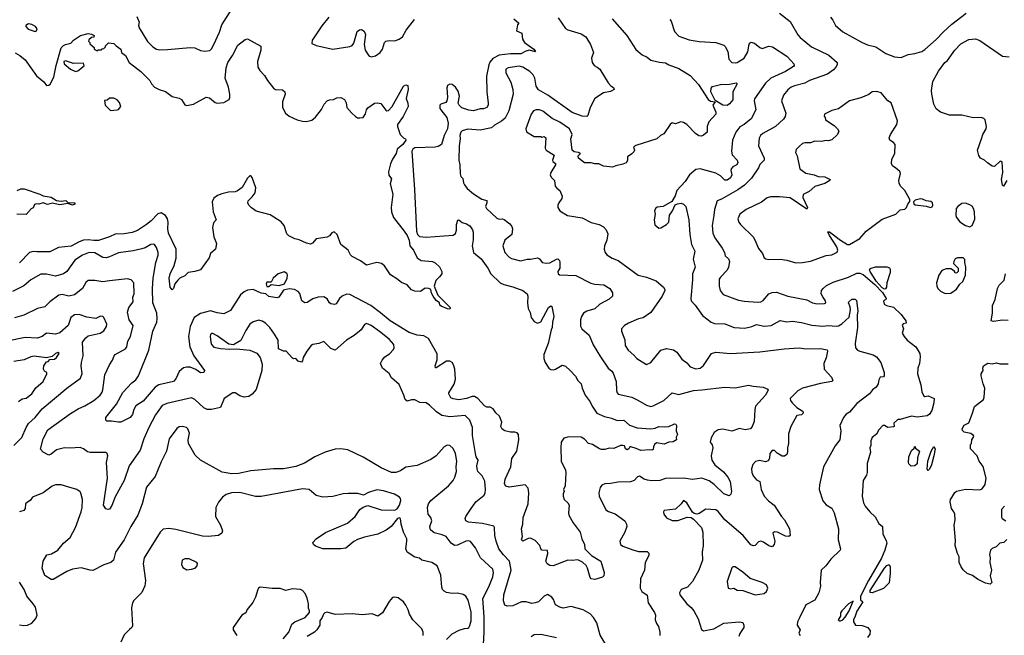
# Model space of a CAD drawing. Extents: x 1678431 to 1860718, y 384618 to 522882.
# Tile 391 of 473: x 1809006 to 1817772, y 437186 to 442667. Entities that reach past the tile are written whole.
import ezdxf

# ---------------------------------------------------------------- set-up
doc = ezdxf.new("R2010")
doc.units = 0

msp = doc.modelspace()

# ---------------------------------------------------------------- linework, layer by layer
at = {"layer": '0CON10XD'}
for points in [[(1810048.6, 442695), (1810071.1, 442645), (1810064.4, 442615), (1810069.4, 442595), (1810145, 442474.2), (1810190.8, 442425), (1810225, 442405.7), (1810255, 442400), (1810320.9, 442400.9), (1810525, 442420.8), (1810565.6, 442415.6), (1810615, 442394), (1810655, 442386), (1810698.3, 442391.7), (1810715, 442408.8), (1810735, 442446.2), (1810785, 442556), (1810805, 442622), (1810895, 442761.2)], [(1811759.1, 442690.9), (1811696.4, 442613.6), (1811630, 442515), (1811611.2, 442485), (1811607.5, 442455), (1811645, 442436), (1811795, 442404.5), (1811945, 442427.5), (1811965, 442438), (1811981.7, 442458.3), (1812009.5, 442560.5), (1812032, 442578), (1812048.3, 442578.3), (1812072.5, 442565), (1812086.1, 442536.1), (1812074.4, 442445), (1812082.2, 442395), (1812115, 442346.2), (1812135, 442336.2), (1812175, 442345.8), (1812215, 442374.2), (1812235.5, 442405), (1812254.3, 442465), (1812264.5, 442475.5), (1812295, 442483.1), (1812345, 442479.4), (1812383.8, 442493.8), (1812415.7, 442515), (1812445.6, 442575), (1812520.7, 442669.3)], [(1813405, 442673.3), (1813450, 442635), (1813438.3, 442621.7), (1813428.3, 442568.3), (1813476.1, 442546.1), (1813483.3, 442495), (1813500, 442465), (1813582.5, 442405), (1813597.5, 442385), (1813595, 442380), (1813545, 442396.7), (1813513, 442387), (1813468.3, 442361.7), (1813375, 442363.8), (1813275, 442352.1), (1813217.7, 442322.3), (1813191.9, 442288.1), (1813182.1, 442265), (1813161.8, 442165), (1813165.7, 442025), (1813176.7, 441925), (1813175.5, 441904.5), (1813163.7, 441886.3), (1813135, 441873.5), (1813105, 441872.5), (1813045, 441855.4), (1813005, 441860), (1812943, 441883), (1812919.2, 441905), (1812910, 441925), (1812922.2, 441985), (1812910.2, 442030.2), (1812885, 442066.7), (1812855, 442088.9), (1812835, 442094.3), (1812815, 442081.2), (1812808.7, 442061.3), (1812814, 441975), (1812810, 441945), (1812799.4, 441930.6), (1812755.8, 441914.2), (1812746.2, 441905), (1812748, 441875), (1812755, 441863.3), (1812810, 441795), (1812819.4, 441745), (1812814.4, 441695), (1812784, 441636), (1812762.9, 441555), (1812732.9, 441537.1), (1812705, 441531), (1812525, 441525.5), (1812505.9, 441515), (1812496.7, 441495), (1812521.6, 441155), (1812538.3, 440785), (1812547, 440755), (1812565, 440737.5), (1812625, 440729.3), (1812865, 440747.6), (1812887.1, 440762.9), (1812894, 440794), (1812895.2, 440844.8), (1812906.8, 440883.2), (1812915, 440885.6), (1812945, 440860), (1812985, 440850), (1813015, 440832), (1813038.1, 440795), (1813043.1, 440775), (1813042.7, 440707.3), (1813034.4, 440655), (1813047.5, 440595), (1813115, 440538.8), (1813174.3, 440455), (1813200.6, 440405), (1813282.5, 440325), (1813315, 440308.6), (1813395, 440288.6), (1813485, 440256.9), (1813525.5, 440225.5), (1813531.4, 440205), (1813526.7, 440145), (1813532.2, 440095), (1813549.3, 440059.3), (1813560.6, 440015), (1813585, 439979.2), (1813615, 439964.4), (1813645, 439976), (1813714.5, 440105.5), (1813735, 440120), (1813743.9, 440113.9), (1813761.8, 440025), (1813748.6, 439975), (1813747.7, 439927.7), (1813736.9, 439905), (1813711.9, 439785), (1813673.6, 439685), (1813671.4, 439651.4), (1813685, 439613.8), (1813718, 439565), (1813735, 439552.9), (1813755, 439550), (1813775, 439555.6), (1813835, 439590), (1813865, 439581.9), (1813908, 439545), (1813953, 439493), (1813975.5, 439455.5), (1814006.2, 439426.2), (1814014.4, 439385), (1814040.9, 439325), (1814084.6, 439265), (1814101.5, 439225), (1814144.1, 439164.1), (1814213.6, 439133.6), (1814275, 439118.8), (1814325, 439099.2), (1814385, 439102.2), (1814435, 439055.6), (1814503.7, 439033.7), (1814623.7, 439023.7), (1814665, 439030), (1814695.5, 439044.5), (1814745, 439040.8), (1814785, 439045.8), (1814835, 439067.5), (1814846.7, 439065), (1814853.8, 439055), (1814852, 439005), (1814863.3, 438975), (1814850.8, 438949.2), (1814853.3, 438925), (1814825, 438908), (1814785, 438904.4), (1814745, 438886.5), (1814675, 438899.2), (1814656.7, 438883.3), (1814647.5, 438865), (1814645, 438840), (1814635, 438833.3), (1814615, 438836.7), (1814535, 438830), (1814495, 438850), (1814446.7, 438863.3), (1814437.5, 438862.5), (1814428.8, 438845), (1814415, 438838.6), (1814400.8, 438845), (1814391.7, 438871.7), (1814375, 438877.1), (1814354.5, 438875.5), (1814295, 438848.9), (1814255, 438851.4), (1814215, 438839.4), (1814185, 438839.2), (1814166.7, 438845), (1814106.2, 438885), (1814071.2, 438895), (1814033.1, 438933.1), (1814005, 438950), (1813895, 438952.7), (1813850.4, 438939.6), (1813827.5, 438905), (1813823.1, 438856.9), (1813827.8, 438735), (1813864.2, 438655), (1813867.5, 438635), (1813863.6, 438516.4)], [(1813801.2, 442685), (1813865, 442590), (1813885, 442577.1), (1814005, 442541.1), (1814047.5, 442515), (1814086.7, 442445), (1814114.4, 442375), (1814098.1, 442325), (1814101.9, 442285), (1814120.6, 442260.6), (1814146, 442245), (1814172, 442225), (1814244.2, 442105), (1814268, 442078), (1814292, 442062), (1814297.5, 442045), (1814265, 442029.1), (1814205, 442016.9), (1814125, 441965.7), (1814084.4, 441885), (1814064, 441815), (1814054.3, 441805.7), (1814015, 441808.8), (1813925, 441840.9), (1813708.5, 441995), (1813623.5, 442043.5), (1813604, 442075), (1813591.6, 442145), (1813578.6, 442175), (1813549.2, 442205), (1813484.2, 442245), (1813452, 442252), (1813355, 442239.1), (1813333.6, 442226.4), (1813333.6, 442195), (1813379.6, 442109.6), (1813397.5, 442045), (1813398.8, 442005), (1813361.5, 441855), (1813329.4, 441790.6), (1813296.1, 441763.9), (1813232, 441728), (1813207.2, 441702.8), (1813105, 441683.6), (1812995, 441692.5), (1812945, 441678), (1812933.1, 441665), (1812926, 441635), (1812928, 441605), (1812918.9, 441545), (1812915.6, 441415), (1812926, 441375), (1812926.7, 441295), (1812935, 441270), (1812951.7, 441251.7), (1812955.9, 441215.9), (1812965.9, 441195.9), (1812990, 441165), (1813045, 441116.7), (1813119.3, 441069.3), (1813165, 441056.7), (1813164.5, 441035), (1813153.8, 441005), (1813163.3, 440985), (1813255, 440900), (1813275, 440892), (1813303, 440893), (1813318.3, 440888.3), (1813368.3, 440848.3), (1813386.7, 440825), (1813393.8, 440805), (1813386.2, 440755), (1813323.8, 440705), (1813307.5, 440655), (1813324.6, 440594.6), (1813363.3, 440553.3), (1813385, 440541.5), (1813465, 440520.8), (1813523.9, 440536.1), (1813555, 440534.2), (1813615.9, 440545.9), (1813635, 440536.7), (1813657.5, 440505), (1813695, 440500), (1813725, 440502), (1813785, 440536.2), (1813796.4, 440536.4), (1813812, 440522), (1813815.8, 440505.8), (1813814, 440455), (1813796, 440425), (1813800, 440405), (1813813.3, 440395), (1813957.9, 440387.9), (1814092.1, 440322.1), (1814125, 440313.5), (1814206.3, 440306.3), (1814258.8, 440275), (1814282.5, 440235), (1814283.8, 440205), (1814252.6, 440177.4), (1814171.2, 440135), (1814125, 440093.8), (1814055, 440072.5), (1814026.6, 440053.4), (1814008.1, 440025), (1813998.9, 439995), (1813997.6, 439937.6), (1814010.8, 439915), (1814077.2, 439857.2), (1814111.7, 439771.7), (1814176.4, 439666.4), (1814244, 439565), (1814277.2, 439537.2), (1814289.1, 439519.1), (1814316.5, 439445), (1814320, 439365), (1814324.3, 439345), (1814335, 439332.5), (1814455, 439306.7), (1814510.5, 439280.5), (1814585, 439234.3), (1814624.2, 439224.2), (1814645, 439227.8), (1814742, 439275), (1814815, 439344.2), (1814875, 439330.8), (1815005, 439366.2), (1815078.9, 439371.1), (1815285, 439393.8), (1815375, 439390), (1815495, 439414), (1815535, 439404.3), (1815625.7, 439395.7), (1815666.1, 439376.1), (1815669.3, 439369.3), (1815646.2, 439325), (1815556.9, 439225), (1815550, 439195), (1815545, 439090), (1815528, 439045), (1815513.3, 439025), (1815465, 439015.7), (1815415, 439026.2), (1815345, 439002.9), (1815265, 439020.9), (1815225, 439016.2), (1815188, 438992), (1815161.4, 438945), (1815153.3, 438905), (1815170.3, 438880.3), (1815178.1, 438855), (1815163.5, 438785), (1815167.8, 438745), (1815194.4, 438705), (1815272.6, 438642.6), (1815311.4, 438595), (1815332.2, 438555), (1815344.2, 438465), (1815338.3, 438441.7), (1815321.7, 438428.3), (1815275, 438446.9), (1815188, 438528), (1815145, 438560), (1815080, 438585), (1814995, 438572.5), (1814915, 438584.1), (1814755, 438581.1), (1814705, 438565.6), (1814635, 438562.5), (1814595, 438565.7), (1814566.7, 438575), (1814525, 438604), (1814505, 438595.8), (1814476, 438565), (1814445, 438550.9), (1814335, 438550.5), (1814265, 438537.5), (1814215, 438535.7), (1814188.1, 438521.9), (1814175, 438503.3), (1814162.9, 438455), (1814164.4, 438425), (1814224.4, 438304.4), (1814249.2, 438289.2), (1814308.3, 438268.3), (1814394.2, 438204.2), (1814409.2, 438175), (1814410.8, 438155), (1814394.2, 438105), (1814347.8, 438025), (1814354.3, 437995), (1814375, 437980), (1814465, 437945.6), (1814515, 437932.2), (1814593.1, 437933.1), (1814607.2, 437917.2), (1814607.8, 437895), (1814575.5, 437834.5), (1814567.5, 437765), (1814532.2, 437687.8), (1814528.9, 437605), (1814544.6, 437574.6), (1814592.3, 437542.3), (1814602.5, 437475), (1814659.1, 437389.1), (1814666, 437365), (1814664, 437325), (1814675, 437290), (1814694.1, 437264.1), (1814706.2, 437215), (1814706.2, 437185)], [(1814280, 442675), (1814411.2, 442525), (1814490.3, 442400.3), (1814546.7, 442355), (1814592.5, 442332.5), (1814625, 442306.7), (1814702, 442288), (1814755, 442284), (1814785, 442264), (1814875, 442232.9), (1814975, 442169.4), (1815048.6, 442088.6), (1815134.7, 441955), (1815155, 441941), (1815197, 441937), (1815176.5, 441905), (1815202.4, 441845), (1815204.6, 441825), (1815141.7, 441758.3), (1815127.9, 441715), (1815125.4, 441665), (1815095, 441637.5), (1815075, 441630), (1815052.2, 441632.2), (1815021.8, 441655), (1814945, 441734.2), (1814915, 441752.5), (1814891.7, 441758.3), (1814845, 441740), (1814815, 441747.5), (1814797.5, 441735), (1814739.3, 441650.7), (1814710, 441635), (1814677.5, 441605), (1814492.7, 441547.3), (1814470, 441535), (1814480, 441505), (1814475, 441490), (1814455, 441473.3), (1814417.5, 441445), (1814416.4, 441413.6), (1814405, 441392.5), (1814375, 441380), (1814313, 441367), (1814285, 441352.5), (1814205, 441363.3), (1814163, 441383), (1814125, 441383.3), (1814095, 441393.3), (1814035, 441391.2), (1813980, 441435), (1813977.5, 441455), (1814000, 441475), (1813980, 441485), (1813941.2, 441491.2), (1813924.1, 441504.1), (1813914, 441605), (1813923.8, 441645), (1813902, 441695), (1813816.2, 441755), (1813747.4, 441787.4), (1813665, 441852.2), (1813635, 441863.3), (1813605.5, 441864.5), (1813580, 441855), (1813558.6, 441825), (1813512.5, 441695), (1813518.3, 441668.3), (1813585, 441626.7), (1813645, 441627.5), (1813655, 441622.5), (1813675, 441627.5), (1813690, 441615), (1813683.6, 441523.6), (1813692.5, 441505), (1813765, 441460), (1813750, 441415), (1813752.5, 441405), (1813765, 441396.7), (1813775, 441387.5), (1813776.2, 441375), (1813733.8, 441305), (1813727.5, 441285), (1813737.5, 441265), (1813766.7, 441235), (1813773.3, 441185), (1813787, 441167), (1813815, 441147.5), (1813837, 441097), (1813833.3, 441075), (1813805, 441037.5), (1813796.2, 441015), (1813798, 440995), (1813814.4, 440964.4), (1813882.4, 440922.4), (1814015, 440903.1), (1814095, 440860.8), (1814164.1, 440844.1), (1814205, 440823.3), (1814227, 440797), (1814241.7, 440761.7), (1814234.2, 440705), (1814212, 440655), (1814208.8, 440625), (1814218, 440595), (1814234.5, 440574.5), (1814280, 440545), (1814335, 440523.1), (1814513.1, 440393.1), (1814585, 440375.6), (1814671.2, 440341.2), (1814738.8, 440285), (1814750, 440265), (1814749.2, 440255), (1814726.9, 440205), (1814625, 440060), (1814557.2, 440012.8), (1814516.2, 440003.8), (1814425, 439965.6), (1814390, 439945), (1814364.2, 439915), (1814363.8, 439895), (1814394.1, 439815.9), (1814396.6, 439766.6), (1814424.2, 439725), (1814475, 439680), (1814499.7, 439649.7), (1814585, 439596.7), (1814625.5, 439614.5), (1814715, 439726), (1814765, 439740.8), (1814826.8, 439726.8), (1814857.6, 439707.6), (1814900.8, 439645), (1814945, 439610.8), (1814976, 439575), (1815025, 439556.9), (1815065, 439565.5), (1815095, 439586.7), (1815164, 439695), (1815205, 439707.1), (1815335, 439694.4), (1815595, 439708.5), (1815813.2, 439736.8), (1815945, 439744.5), (1816005, 439736.7), (1816135, 439738.6), (1816195, 439727.5), (1816198, 439715), (1816185.6, 439655), (1816164.2, 439605), (1816167.5, 439555), (1816234, 439485), (1816245.5, 439454.5), (1816235, 439444.5), (1816135, 439428), (1815975, 439385.3), (1815935, 439363.6), (1815865.8, 439295), (1815869.2, 439275), (1815882.5, 439255), (1815923.8, 439215)], [(1814795, 442667.5), (1814806, 442655), (1814835, 442563.3), (1814875, 442519.2), (1814965, 442487.1), (1815055, 442472.9), (1815205, 442464.3), (1815275, 442441.2), (1815288.1, 442428.1), (1815310, 442385), (1815319.2, 442315), (1815345, 442287.1), (1815375, 442282.5), (1815395, 442286.7), (1815455, 442324.4), (1815487.8, 442382.2), (1815501.2, 442448.8), (1815515, 442466.2), (1815547, 442457), (1815595, 442418.8), (1815615, 442411.2), (1815675, 442432), (1815706.8, 442426.8), (1815835, 442341.4), (1815870, 442305), (1815897.5, 442275), (1815900.5, 442259.5), (1815895, 442250), (1815825, 442205.5), (1815694.7, 442145.3), (1815645, 442102.5), (1815547, 441963), (1815544.4, 441945), (1815559.2, 441865), (1815517.5, 441785), (1815455, 441734.7), (1815416, 441714), (1815380.8, 441665), (1815352.1, 441595), (1815343.1, 441495), (1815349.5, 441465), (1815394.4, 441415), (1815400.9, 441395), (1815390, 441375), (1815355, 441356.1), (1815340.7, 441339.3), (1815337.3, 441325), (1815345.4, 441285), (1815335, 441258.9), (1815305, 441239.2), (1815285, 441237.1), (1815246.2, 441276.2), (1815205, 441299.3), (1815065, 441338.5), (1815026.2, 441333.8), (1814970, 441285), (1814929.4, 441225), (1814855.7, 441145), (1814842.5, 441097.5), (1814812, 441048), (1814735, 441003.3), (1814682, 440998), (1814666.7, 440985), (1814658.8, 440965), (1814663.8, 440935), (1814656.1, 440883.9), (1814661.2, 440841.2), (1814695, 440810), (1814715, 440813.3), (1814765.4, 440844.6), (1814785, 440864), (1814792, 440928), (1814818, 440965), (1814842.3, 441017.7), (1814861.2, 441028.8), (1814895, 441034.3), (1814915.4, 441025.4), (1814935.7, 441005), (1814964.3, 440885), (1814972.5, 440755), (1814985.8, 440665), (1815015.6, 440605), (1815002.2, 440535), (1815020, 440465), (1814995.6, 440405), (1814995, 440350), (1814980, 440185), (1814983.2, 440163.2), (1815020.8, 440125), (1815084.6, 440034.6), (1815162.4, 439972.4), (1815190.9, 439960.9), (1815285, 439958.9), (1815365.7, 439925.7), (1815460.9, 439920.9), (1815525.4, 439934.6), (1815566.3, 439953.7), (1815635, 439938.3), (1815695, 439944.7), (1815775, 439990), (1815835, 439975.4), (1815885, 439982.9), (1815965, 439971.5), (1816057.2, 439947.2), (1816155, 439939.7), (1816205, 439945.3), (1816275, 439937.3), (1816295, 439940.8), (1816325, 439959.3), (1816390.7, 440019.3), (1816401.6, 440085), (1816399.1, 440109.1), (1816384.4, 440145), (1816387.5, 440155), (1816415, 440178.1), (1816445, 440177.5), (1816455, 440166.7), (1816467.3, 440075), (1816461.1, 440035), (1816466, 439925), (1816444.6, 439785), (1816447.5, 439745), (1816463.8, 439725), (1816484.6, 439714.6), (1816605, 439684.2), (1816635, 439664), (1816671.2, 439615), (1816702, 439525), (1816703, 439497), (1816695, 439487.5), (1816667, 439483), (1816655, 439460), (1816650, 439425), (1816632, 439395), (1816597.8, 439372.2), (1816572.8, 439337.2), (1816460, 439250), (1816395, 439173.3), (1816365, 439153.3), (1816340, 439125), (1816306.2, 439055), (1816316, 439005), (1816306.7, 438926.7), (1816265, 438872.5), (1816162, 438685), (1816125.8, 438525), (1816122.5, 438485), (1816155, 438383.3), (1816185, 438348), (1816235, 438318.8), (1816257.4, 438277.4), (1816296.9, 438135), (1816294.2, 438035), (1816313.3, 437955), (1816310, 437945), (1816226, 437865), (1816184.2, 437805), (1816141.4, 437765), (1816132, 437655), (1816135.9, 437624.1), (1816121.2, 437565), (1816085, 437500), (1816005, 437456.7), (1815947.7, 437342.3), (1815932, 437305), (1815928, 437275), (1815953.8, 437235), (1815943.3, 437205), (1815953.8, 437185)], [(1815771.2, 442725), (1815865, 442650), (1815933.3, 442533.3), (1815955, 442507.1), (1816056.2, 442425), (1816209.8, 442349.8), (1816282.5, 442285), (1816282.9, 442265), (1816272.5, 442245), (1816250.2, 442219.8), (1816197.4, 442182.6), (1816036.2, 442126.2), (1815995, 442100.5), (1815905, 442079.5), (1815873.8, 442066.2), (1815845, 442042.5), (1815805, 441995.8), (1815787.8, 441945), (1815825.7, 441835), (1815820, 441805), (1815805, 441780.8), (1815735, 441717.1), (1815622.5, 441655), (1815600, 441635), (1815588.7, 441611.3), (1815584.6, 441545), (1815632.5, 441435), (1815633.8, 441415), (1815595, 441376.2), (1815582.4, 441347.6), (1815521.5, 441255), (1815457.6, 441192.4), (1815399.1, 441150.9), (1815255, 441070), (1815215, 441054), (1815192.4, 440977.6), (1815186.5, 440925), (1815171.9, 440835), (1815175.7, 440765), (1815194.6, 440724.6), (1815261.3, 440631.3), (1815281.4, 440595), (1815288, 440565), (1815317.4, 440537.4), (1815325.6, 440515), (1815317.1, 440465), (1815303.2, 440436.8), (1815245, 440376), (1815234.5, 440355.5), (1815234.3, 440295), (1815241.9, 440255), (1815269.7, 440219.7), (1815405, 440168.6), (1815455, 440159.4), (1815575, 440151.9), (1815605, 440156), (1815625, 440168), (1815676.7, 440225), (1815705, 440237.1), (1815745, 440240.8), (1815845, 440204.4), (1816015, 440171.4), (1816065, 440145.8), (1816105, 440137.1), (1816170.7, 440139.3), (1816182.5, 440145), (1816178.8, 440165), (1816155, 440198.8), (1816140, 440225), (1816144.2, 440255), (1816158, 440275), (1816189.3, 440300.7), (1816248.8, 440331.2), (1816385, 440373.3), (1816458.9, 440411.1), (1816485, 440411.5), (1816515, 440398.9), (1816618.7, 440308.7), (1816687.9, 440237.9), (1816720, 440185), (1816718.3, 440171.7), (1816705, 440170), (1816695, 440160), (1816702.5, 440135), (1816723.6, 440123.6), (1816786.4, 440106.4), (1816855, 440043.3), (1816896, 439985), (1816897.5, 439965), (1816872.3, 439957.7), (1816863.6, 439946.4), (1816873.3, 439915), (1816863.3, 439875), (1816880, 439845), (1816906.7, 439815), (1816983.3, 439755), (1817018.8, 439695), (1817022, 439665), (1817016, 439605), (1817000.8, 439565), (1816998.8, 439515), (1817028.8, 439415), (1817038, 439355), (1817052.3, 439322.3), (1817065, 439313.3), (1817095, 439316.7), (1817146.2, 439295), (1817145.8, 439255), (1817126.4, 439186.4), (1817105, 439153.3), (1817085, 439140.8), (1816995, 439126.7), (1816945, 439136.7), (1816845, 439107.5), (1816825, 439107.5), (1816787.5, 439075), (1816790, 439045), (1816785, 439042.5), (1816735, 439036.7), (1816705, 439053.3), (1816690, 439055), (1816655, 439016.7), (1816635, 438976.7), (1816595, 438946), (1816583.3, 438916.7), (1816584.4, 438875.6), (1816574.3, 438855), (1816582, 438815), (1816551.2, 438715), (1816552, 438635), (1816545, 438612.5), (1816514.2, 438565), (1816507.1, 438425), (1816517.5, 438365), (1816532, 438335), (1816575, 438283.8), (1816621.7, 438241.7), (1816655, 438181.2), (1816686, 438155), (1816689.4, 438085), (1816720.3, 438030.3), (1816725.6, 438005.6), (1816709.4, 437945), (1816677.1, 437872.9), (1816561.9, 437675), (1816492.5, 437535), (1816493, 437503), (1816512.5, 437485), (1816458.9, 437401.1), (1816445.4, 437355), (1816429.4, 437325), (1816429.4, 437305), (1816446.8, 437276.8), (1816505, 437272.5), (1816556.2, 437255), (1816576.2, 437225), (1816574, 437195), (1816555, 437166.2)], [(1816225, 442688.8), (1816245, 442663.3), (1816268, 442615), (1816335, 442560), (1816505, 442462.9), (1816555, 442442.5), (1816626.7, 442425), (1816717.1, 442367.1), (1816795, 442336), (1816855, 442331.2), (1816915, 442356), (1816975, 442366), (1817036.7, 442385), (1817065, 442402), (1817165, 442490), (1817230.2, 442559.8), (1817304.1, 442625.9), (1817432.9, 442725)], [(1809145, 442561.2), (1809155, 442567.5), (1809161.2, 442585), (1809145.8, 442605.8), (1809115, 442623.3), (1809085, 442630), (1809060, 442615), (1809060, 442605), (1809081.2, 442581.2), (1809145, 442561.2)], [(1808965, 442372.9), (1809008, 442348), (1809055, 442310), (1809155, 442166), (1809220, 442115), (1809245, 442082.5), (1809265, 442083.8), (1809277.7, 442092.3), (1809310, 442155), (1809330.9, 442259.1), (1809376.2, 442415), (1809395, 442435.8), (1809415, 442445.8), (1809462.5, 442457.5), (1809486.7, 442485), (1809547.5, 442525), (1809615, 442543.3), (1809645, 442538.8), (1809670, 442525), (1809665, 442510), (1809645, 442507.5), (1809621.7, 442488.3), (1809620, 442475), (1809630, 442465), (1809631.7, 442451.7), (1809668.3, 442418.3), (1809670, 442405), (1809695, 442390), (1809705, 442400), (1809735, 442400), (1809741.7, 442408.3), (1809755, 442410), (1809770, 442425), (1809770, 442435), (1809798.3, 442461.7), (1809843.6, 442453.6), (1809865, 442433.3), (1809906.2, 442405), (1809913.9, 442373.9), (1809946.8, 442346.8), (1809982, 442285), (1810083.3, 442205), (1810163.8, 442125), (1810178.8, 442095), (1810207, 442067), (1810246.7, 442045), (1810305, 442027.1), (1810365, 441982.9), (1810425, 441969.2), (1810446, 441955), (1810475, 441910), (1810495, 441904), (1810555, 441914.2), (1810665, 441976.2), (1810695, 441970), (1810745, 441930.8), (1810765, 441923.3), (1810825, 441929.6), (1810870.4, 441955), (1810877.8, 441975), (1810877.8, 442005), (1810865.3, 442065), (1810836.7, 442146.7), (1810843.1, 442236.9), (1810859.3, 442285), (1810902.2, 442347.8), (1810949.1, 442440.9), (1811015, 442491.2), (1811035, 442497.5), (1811152.5, 442432.5), (1811154.2, 442395), (1811124.2, 442295), (1811126.2, 442245), (1811143.3, 442215), (1811185, 442170), (1811211.2, 442125), (1811266.1, 442056.1), (1811285, 442046.7), (1811345, 442041.2), (1811366.1, 442026.1), (1811368.8, 442005), (1811346.1, 441936.1), (1811346.9, 441885), (1811371.8, 441835), (1811405, 441807.5), (1811475.2, 441775.2), (1811525, 441762.2), (1811558.5, 441761.5), (1811607.6, 441772.4), (1811640.9, 441799.1), (1811692.4, 441867.6), (1811716.9, 441915), (1811745, 441944), (1811765, 441954), (1811800, 441955), (1811828.3, 441971.7), (1811865, 441973.8), (1811896.7, 441955), (1811912.5, 441927.5), (1811920, 441885), (1811963.3, 441835), (1811995, 441803.8), (1812015, 441793.8), (1812033.6, 441793.6), (1812063, 441797), (1812085, 441830), (1812093.3, 441865), (1812105, 441882.5), (1812165.9, 441924.1), (1812192.3, 441927.7), (1812221.2, 441921.2), (1812265, 441862.5), (1812275, 441856.7), (1812290.7, 441859.3), (1812322.5, 441895), (1812422.5, 442075), (1812445, 442087.5), (1812461.7, 442081.7), (1812465.7, 442044.3), (1812448, 441965), (1812462, 441925), (1812464.2, 441895), (1812420, 441805), (1812370, 441735), (1812370, 441715), (1812393.3, 441645), (1812425, 441612.5), (1812440, 441605), (1812442.5, 441595), (1812417.5, 441555), (1812366.4, 441513.6), (1812359.2, 441475), (1812324.3, 441425.7), (1812307.1, 441385), (1812288.6, 441311.4), (1812292.7, 441282.7), (1812315, 441250), (1812304.2, 441205), (1812326.9, 441115), (1812311.9, 440995), (1812316.9, 440955), (1812332.9, 440905), (1812430, 440785), (1812455.4, 440745.4), (1812474.4, 440705), (1812480.8, 440655), (1812510.8, 440615), (1812545, 440546.7), (1812581.7, 440521.7), (1812680, 440515), (1812705, 440502.5), (1812745, 440467.5), (1812763.8, 440425), (1812763.3, 440405), (1812745, 440376.7), (1812710, 440345), (1812697.5, 440295), (1812730, 440215), (1812837.5, 440105), (1812840, 440095), (1812835, 440090), (1812815, 440093.8), (1812757.5, 440115), (1812747.5, 440125), (1812742.5, 440145), (1812715, 440167.5), (1812687.5, 440205), (1812673, 440233), (1812667.5, 440265), (1812650, 440275), (1812615, 440277.5), (1812575, 440246.7), (1812525, 440249.4), (1812495, 440261.5), (1812455, 440307.1), (1812405, 440325.7), (1812365, 440360.8), (1812306.2, 440395), (1812252.5, 440475), (1812226.7, 440495), (1812185, 440504.4), (1812095, 440480), (1812039.6, 440519.6), (1811967.4, 440557.4), (1811952, 440572), (1811930, 440615), (1811864.4, 440664.4), (1811832, 440755), (1811807.1, 440777.1), (1811785, 440770), (1811765, 440743.8), (1811745, 440730), (1811644.5, 440715.5), (1811612.6, 440677.4), (1811595, 440668.1), (1811558.1, 440678.1), (1811495, 440707.5), (1811455, 440716.9), (1811403, 440743), (1811385, 440761.2), (1811360, 440835), (1811335, 440867.7), (1811235, 440930.4), (1811112.7, 440962.7), (1811070.9, 440990.9), (1811045, 441016.7), (1811036, 441035), (1811038.8, 441055), (1811075, 441089.2), (1811101.9, 441125), (1811108.5, 441168.5), (1811075, 441262.5), (1811065, 441277.5), (1811055, 441276.7), (1811035, 441256.7), (1810986.2, 441173.8), (1810946.6, 441143.4), (1810925, 441134.2), (1810865, 441130.5), (1810805, 441117.3), (1810767.6, 441102.4), (1810735, 441078), (1810720.6, 441045), (1810728.6, 440955), (1810756.7, 440885), (1810732, 440858), (1810723.4, 440816.6), (1810734.4, 440735), (1810757.5, 440675), (1810748.8, 440625), (1810706, 440585), (1810692.3, 440547.7), (1810615, 440441.2), (1810565, 440423.8), (1810505, 440416.7), (1810477.5, 440385), (1810433.3, 440365), (1810413, 440347), (1810388.6, 440315), (1810375, 440272.5), (1810365, 440261.2), (1810346, 440285), (1810336.9, 440365), (1810345.6, 440405), (1810381.2, 440478.8), (1810398.8, 440545), (1810398.2, 440625), (1810331.3, 440765), (1810325.4, 440805), (1810327.9, 440865), (1810320.9, 440895), (1810302.9, 440925), (1810265, 440947.1), (1810235, 440938.6), (1810175.6, 440875), (1810135, 440842.9), (1810055, 440790.9), (1810008.5, 440771.5), (1809935, 440758.9), (1809855, 440757.1), (1809806.7, 440733.3), (1809707.8, 440702.2), (1809665, 440700.5), (1809615, 440707.5), (1809575, 440704.1), (1809535, 440688.8), (1809465, 440649.6), (1809351.4, 440638.6), (1809275, 440600), (1809159.3, 440599.3), (1809125, 440604.5), (1809095, 440594.4), (1809005, 440501.8)], [(1817795.3, 441235), (1817763.6, 441183.6), (1817754.4, 441194.4), (1817745.4, 441245), (1817757.5, 441305), (1817752.5, 441402.5), (1817735, 441406.7), (1817685, 441361.2), (1817665, 441363.8), (1817621.4, 441391.4), (1817595.8, 441415.8), (1817560, 441435), (1817545, 441457.5), (1817532, 441505), (1817572.5, 441615), (1817580, 441645), (1817610, 441695), (1817613.8, 441715), (1817600, 441775), (1817588.3, 441788.3), (1817565, 441796.2), (1817494.1, 441794.1), (1817393.9, 441816.1), (1817283, 441817), (1817203.2, 441843.2), (1817165, 441873.8), (1817144.3, 441914.3), (1817126.9, 442005), (1817124.5, 442035.5), (1817136, 442116), (1817185, 442210), (1817243.1, 442285), (1817265.6, 442305), (1817330.5, 442395), (1817385, 442452.9), (1817455, 442491.9), (1817515, 442496), (1817555, 442482), (1817755, 442342.5), (1817815, 442336.7)], [(1809503, 442207), (1809525, 442212.5), (1809580, 442255), (1809575, 442280), (1809485, 442277.5), (1809415, 442300), (1809400, 442295), (1809402.5, 442275), (1809460, 442225), (1809503, 442207)], [(1815305, 441904.3), (1815265, 441906.9), (1815198.1, 441948.1), (1815158.2, 442025), (1815161.9, 442058.1), (1815175, 442071.2), (1815245, 442090), (1815325, 442093.8), (1815385, 442104), (1815394, 442095), (1815353.6, 442025), (1815355.4, 441954.6), (1815325, 441917.5), (1815305, 441904.3)], [(1809815, 441857.5), (1809875, 441863.3), (1809885, 441867.5), (1809906.7, 441895), (1809895, 441930), (1809875, 441952.5), (1809845, 441967.5), (1809805, 441967.5), (1809785, 441950), (1809761.7, 441948.3), (1809767.5, 441905), (1809815, 441857.5)], [(1815915, 440501.4), (1815975, 440504.2), (1816045, 440515.7), (1816185, 440567.1), (1816235, 440574.3), (1816285, 440596.2), (1816290, 440615), (1816280.3, 440645), (1816215, 440744.5), (1816200.5, 440779.5), (1816215, 440776.9), (1816312.8, 440702.8), (1816375, 440666.7), (1816395, 440665.7), (1816485, 440718.8), (1816543.3, 440785), (1816685, 440890), (1816805, 440936.2), (1816845, 440973.8), (1816885, 440980), (1816902.5, 440995), (1816912.5, 441025), (1816931.7, 441048.3), (1816930, 441065), (1816887, 441147), (1816847.5, 441185), (1816835, 441210), (1816833.3, 441235), (1816848.3, 441298.3), (1816842.5, 441315), (1816807.5, 441345), (1816777, 441367), (1816766.4, 441386.4), (1816770, 441425), (1816796.2, 441475), (1816798.8, 441555), (1816785, 441572.5), (1816752.5, 441595), (1816746.7, 441615), (1816758.8, 441645), (1816816, 441735), (1816820, 441765), (1816765.8, 441925.8), (1816734.3, 441944.3), (1816675, 442016.7), (1816638.3, 442028.3), (1816595, 442023.3), (1816565, 442002), (1816495, 441972), (1816394.1, 441945.9), (1816296.8, 441873.2), (1816235, 441857.5), (1816170, 441825), (1816168.3, 441808.3), (1816177.5, 441795), (1816180, 441775), (1816257.5, 441725), (1816287.5, 441695), (1816297.5, 441675), (1816286.4, 441643.6), (1816235, 441597.5), (1816205, 441587.5), (1816185, 441590), (1816145, 441581.2), (1816086.1, 441586.1), (1816045, 441572), (1815995, 441570.8), (1815975.9, 441564.1), (1815948.8, 441541.2), (1815919.3, 441510.7), (1815913.3, 441485), (1815926.7, 441455), (1815950.5, 441340.5), (1816005, 441301.2), (1816080, 441285), (1816115, 441271.2), (1816175, 441268.8), (1816222.5, 441245), (1816217.5, 441235), (1816175, 441208.8), (1816085, 441182.5), (1816035, 441136.2), (1815979.7, 441110.3), (1815977.1, 441085), (1816020, 440995), (1816015, 440980), (1815865, 441079.6), (1815770.3, 441090.3), (1815690.3, 441089.7), (1815660.3, 441079.7), (1815609.1, 441040.9), (1815472.6, 440977.4), (1815416.2, 440935), (1815400.8, 440895), (1815408, 440865), (1815422.4, 440842.4), (1815540.2, 440730.2), (1815559.4, 440685), (1815585, 440628.8), (1815619.4, 440585), (1815635, 440546.7), (1815648.3, 440538.3), (1815675, 440531.4), (1815775, 440535.6), (1815835, 440525.6), (1815915, 440501.4)], [(1808985, 441146.9), (1809015, 441160.6), (1809045, 441161.4), (1809185, 441114), (1809215, 441098.6), (1809285, 441086.9), (1809335, 441057.5), (1809375, 441050), (1809416, 441056), (1809435, 441040), (1809497, 441037), (1809496.2, 441025), (1809475, 441014.4), (1809435, 441030), (1809365, 441020), (1809295, 441033.3), (1809255, 441021.2), (1809215, 441035.8), (1809175.8, 441024.2), (1809155, 441028.8), (1809138, 441022), (1809125, 440992.5), (1809107, 440983), (1809065, 440933.3), (1808980, 440935)], [(1817115, 440994.3), (1817129.1, 441000.9), (1817135.7, 441015), (1817132, 441035), (1817117.3, 441047.3), (1817075, 441052.9), (1817045, 441070), (1817025, 441072.5), (1816978.6, 441061.4), (1816962.5, 441045), (1816966.4, 441026.4), (1816978.8, 441018.8), (1817077.2, 441007.2), (1817115, 440994.3)], [(1817465, 440822.5), (1817486.7, 440835), (1817508.3, 440891.7), (1817505.8, 440955), (1817498, 440985), (1817485, 441006.7), (1817465, 441020), (1817425, 441033.3), (1817395, 441030), (1817357.5, 441005), (1817342.5, 440985), (1817340, 440925), (1817346.7, 440905), (1817375, 440866.7), (1817425, 440833.3), (1817465, 440822.5)], [(1813863.6, 438516.4), (1813847.5, 438485), (1813852.5, 438465), (1813843.9, 438446.1), (1813843.8, 438425), (1813853.8, 438395), (1813885.6, 438365.6), (1813897.1, 438345), (1813892, 438275), (1813896, 438255), (1813935, 438186.7), (1813995.8, 438105), (1814012, 438045), (1814034, 437995), (1814038.8, 437955), (1814098, 437895), (1814178.8, 437845), (1814209.2, 437745), (1814205.9, 437714.1), (1814195, 437703.3), (1814125, 437683.8), (1814095, 437690), (1814085, 437700), (1814061.4, 437785), (1814048, 437808), (1814017.5, 437837.5), (1813975, 437857.1), (1813925, 437851.4), (1813885, 437856), (1813755, 437803.3), (1813725, 437807.5), (1813703.6, 437823.6), (1813691.2, 437845), (1813707.5, 437915), (1813705, 437940), (1813654.2, 437944.2), (1813644.4, 437954.4), (1813636.7, 437985), (1813595, 438030), (1813555, 438051.2), (1813532.3, 438047.7), (1813485, 438023.8), (1813474, 438035), (1813483.3, 438065), (1813472.5, 438135), (1813486.9, 438175), (1813489.6, 438235), (1813533.5, 438355), (1813540, 438455), (1813534, 438495), (1813505, 438525.8), (1813364.5, 438504.5), (1813334.6, 438514.6), (1813320.8, 438535), (1813327.1, 438575), (1813377.9, 438685), (1813388.8, 438761.2), (1813433.3, 438825), (1813450.6, 438925), (1813445.6, 438975), (1813435, 438987.5), (1813415, 438994.2), (1813375, 438994), (1813325, 439006), (1813300.3, 439020.3), (1813290, 439045), (1813297.5, 439085), (1813277.6, 439137.6), (1813245, 439167.5), (1813222.1, 439202.1), (1813195.8, 439215.8), (1813165, 439217.5), (1813145, 439229.2), (1813085, 439293.8), (1813055, 439311.5), (1813035, 439312), (1812985, 439293.4), (1812915, 439282.7), (1812865, 439290), (1812845, 439300.6), (1812825.6, 439335), (1812825.6, 439345), (1812875, 439421.1), (1812885.7, 439465), (1812880.8, 439555), (1812869.1, 439595), (1812855.8, 439615.8), (1812835, 439627.5), (1812804.7, 439625.3), (1812715, 439566.7), (1812707.5, 439567.5), (1812704.3, 439585), (1812722.6, 439637.4), (1812723, 439693), (1812645, 439827.5), (1812605, 439853.1), (1812545, 439858.5), (1812475, 439882.1), (1812305.7, 439985), (1812218, 440058), (1812133.7, 440123.7), (1811945, 440220), (1811915, 440224), (1811877.5, 440205), (1811853.3, 440185), (1811823, 440137), (1811809.3, 440130.7), (1811775, 440136.2), (1811763.8, 440145), (1811742.7, 440182.7), (1811715, 440198), (1811662.1, 440197.9), (1811615, 440181.9), (1811565, 440150), (1811545, 440147.5), (1811519.2, 440165), (1811499.4, 440229.4), (1811486.4, 440246.4), (1811454.2, 440264.2), (1811405, 440270), (1811355, 440257.5), (1811313, 440197), (1811295, 440190), (1811225, 440203.3), (1811197, 440227), (1811155, 440232), (1811085, 440264.2), (1811035, 440259.2), (1811003.8, 440245), (1810971.7, 440218.3), (1810883.4, 440076.6), (1810825, 440048.6), (1810765, 440056.5), (1810705, 440075.6), (1810615, 440052.2), (1810560, 440015), (1810524, 439936), (1810509.1, 439845), (1810521.5, 439755), (1810556.7, 439675), (1810651.2, 439545), (1810646.7, 439525), (1810615, 439524.2), (1810573, 439553), (1810525, 439572.2), (1810495, 439574), (1810463.7, 439566.3), (1810425.3, 439534.7), (1810395, 439468), (1810375, 439445.7), (1810246.2, 439415), (1810213.1, 439395), (1810105, 439270.6), (1810041.4, 439228.6), (1810022.4, 439197.6), (1810009.3, 439150.7), (1809988.8, 439125), (1809907, 439083), (1809885, 439082.5), (1809823.6, 439093.6), (1809782, 439092), (1809772.3, 439102.3), (1809772, 439125), (1809867.3, 439242.7), (1809925, 439347.5), (1810005, 439432.5), (1810039.8, 439460.2), (1810065.4, 439494.6), (1810156.6, 439723.4), (1810190.4, 439895), (1810226.7, 439975), (1810231.1, 440005), (1810226.7, 440055), (1810191.1, 440145), (1810187.7, 440275), (1810195.4, 440365), (1810218.9, 440505), (1810238.9, 440571.1), (1810240, 440595), (1810225, 440640), (1810205, 440664), (1810195, 440667.5), (1810175, 440665.7), (1810124.5, 440635.5), (1810095, 440625.5), (1810015, 440607.7), (1809885, 440592.1), (1809805.3, 440554.7), (1809775, 440547.5), (1809745, 440550.6), (1809675, 440591.3), (1809625, 440593.2), (1809565, 440569.2), (1809496.7, 440525), (1809425, 440425.8), (1809395, 440405.6), (1809325.4, 440384.6), (1809245, 440402.2), (1809195, 440400.8), (1809105, 440351.4), (1809042.8, 440297.2), (1808942.4, 440247.6)], [(1817245, 440230.6), (1817295, 440232.5), (1817345, 440268.8), (1817375, 440312.5), (1817402.5, 440335), (1817425, 440393.8), (1817428.8, 440465), (1817420, 440505), (1817421.7, 440531.7), (1817405, 440547.5), (1817355, 440547.5), (1817335, 440537.5), (1817322.5, 440515), (1817320, 440495), (1817360, 440455), (1817360, 440425), (1817348.3, 440411.7), (1817335, 440410), (1817328.3, 440428.3), (1817295, 440450), (1817255, 440450), (1817217, 440433), (1817188.3, 440391.7), (1817168.1, 440325), (1817170.5, 440295), (1817180, 440275), (1817205, 440249.4), (1817245, 440230.6)], [(1811205, 440290), (1811225, 440292.5), (1811245, 440310), (1811315, 440301.2), (1811363.8, 440316.2), (1811386, 440365), (1811390, 440395), (1811385.8, 440405.8), (1811361.2, 440421.2), (1811306.7, 440405), (1811264.2, 440365.8), (1811245, 440330), (1811205, 440330), (1811200, 440315), (1811205, 440290)], [(1816705, 440268.8), (1816685, 440280), (1816630.2, 440340.2), (1816576.4, 440425), (1816572.6, 440437.4), (1816578.1, 440451.9), (1816625, 440467.8), (1816725, 440465.8), (1816748.6, 440458.6), (1816755.8, 440445), (1816755.6, 440415), (1816725.7, 440325), (1816722, 440285), (1816715, 440271.2), (1816705, 440268.8)], [(1817805, 439990), (1817755, 439991.8), (1817675, 439978.9), (1817654.5, 439985), (1817667.7, 440055), (1817666.4, 440123.6), (1817690.9, 440175), (1817710.8, 440275), (1817727.2, 440302.8), (1817771.2, 440348.8), (1817781.5, 440405)], [(1809805, 440341.9), (1809745, 440333.5), (1809675, 440345.8), (1809615, 440344.2), (1809595, 440328), (1809565.3, 440274.7), (1809494, 440216), (1809445, 440205.4), (1809385, 440219.1), (1809355.4, 440214.6), (1809274, 440155), (1809229.3, 440110.7), (1809165, 440095.4), (1809044.5, 440035.5), (1808958.9, 440011.1)], [(1814242.1, 437075), (1814175, 437185.8), (1814145.4, 437295.4), (1814114.2, 437345), (1814085, 437377.1), (1814023.2, 437413.2), (1813917.1, 437442.9), (1813845, 437427.1), (1813815, 437437.1), (1813776.8, 437456.8), (1813758.6, 437505), (1813745, 437524), (1813705, 437548.6), (1813676, 437535), (1813625.3, 437484.7), (1813596, 437474), (1813565, 437470), (1813515, 437483.8), (1813475, 437483.2), (1813395, 437448.6), (1813345, 437446.2), (1813324.3, 437454.3), (1813311.9, 437491.9), (1813316.7, 437545), (1813380.4, 437765), (1813366.5, 437845), (1813311.9, 437901.9), (1813272.2, 437955), (1813246.7, 438025), (1813236.7, 438075), (1813234.4, 438144.4), (1813226.6, 438156.6), (1813125, 438182.7), (1813001.7, 438191.7), (1812979.2, 438205), (1812971.9, 438225), (1812976.9, 438245), (1813019.5, 438305), (1813065.6, 438375), (1813141.5, 438435), (1813150.5, 438455), (1813152.2, 438485), (1813147.6, 438557.6), (1813124.3, 438604.3), (1813086.2, 438645), (1813078.3, 438668.3), (1813076.9, 438695), (1813088.9, 438745), (1813070.9, 438775), (1813063.4, 438803.4), (1813037.3, 438965), (1813037.1, 439035), (1813015, 439102), (1812973, 439143), (1812835, 439132.3), (1812765, 439143.6), (1812715.9, 439175.9), (1812655, 439235.7), (1812623.6, 439256.4), (1812568.8, 439258.8), (1812525, 439281.2), (1812495, 439281.2), (1812455, 439270), (1812438.8, 439285), (1812427.5, 439325), (1812385, 439417.5), (1812315, 439477.5), (1812295.7, 439515.7), (1812236.7, 439565), (1812218.8, 439605), (1812232, 439635), (1812256.2, 439665), (1812297.9, 439692.1), (1812335, 439730), (1812340.8, 439745), (1812335.8, 439775), (1812295, 439822.9), (1812210.9, 439890.9), (1812135, 439944.4), (1812095, 439962.9), (1812075.5, 439954.5), (1812045.8, 439905), (1811983.1, 439855), (1811915.3, 439814.7), (1811815, 439723.3), (1811775, 439740), (1811715, 439802.5), (1811670, 439785), (1811615, 439774), (1811601.2, 439765), (1811564, 439715), (1811530.5, 439659.5), (1811525, 439630), (1811515, 439617.5), (1811486.7, 439626.7), (1811465, 439650), (1811445, 439647.5), (1811435, 439653.3), (1811377.5, 439715), (1811355, 439716.7), (1811310, 439735), (1811308.8, 439815), (1811275, 439866.2), (1811233.1, 439925), (1811195.8, 439965), (1811165, 439983.3), (1811135, 439990.5), (1811085, 439977.1), (1811055.4, 439954.6), (1811019.8, 439900.2), (1810975, 439811.2), (1810909.3, 439770.7), (1810868.8, 439778.8), (1810765, 439853.1), (1810725, 439874.2), (1810715, 439874), (1810706, 439865), (1810701.9, 439845), (1810707.1, 439795), (1810713.8, 439773.8), (1810735, 439751.9), (1810795, 439738.1), (1810875, 439733.8), (1810935, 439737.5), (1811055, 439724.3), (1811116.6, 439696.6), (1811147.9, 439657.9), (1811165, 439600), (1811163.1, 439545), (1811111.5, 439375), (1811076.6, 439333.4), (1811045, 439311.5), (1811005, 439305.6), (1810965, 439318.9), (1810925, 439345.6), (1810905, 439345.7), (1810827, 439293), (1810793.8, 439215), (1810715, 439196.5), (1810675, 439196.9), (1810645, 439210), (1810566.4, 439286.4), (1810535, 439300.5), (1810315, 439248.5), (1810275, 439231.1), (1810215, 439149.2), (1810154.6, 439035), (1810111.5, 438935), (1810079.4, 438835), (1809981.9, 438695), (1809937.8, 438565), (1809857.5, 438417.5), (1809827.2, 438342.8), (1809805, 438310), (1809795, 438306), (1809772.4, 438312.4), (1809751.4, 438345), (1809789.2, 438585), (1809779.4, 438725), (1809790.8, 438785), (1809786.2, 438805), (1809775, 438813.3), (1809633.7, 438813.7), (1809610, 438820), (1809575, 438845.6), (1809545, 438857.1), (1809455, 438852.1), (1809405, 438856.2), (1809335, 438836.5), (1809285, 438797.5), (1809265, 438790), (1809216.4, 438816.4), (1809192.3, 438842.3), (1809214.5, 438935), (1809255.3, 439014.7), (1809459.1, 439160.9), (1809527, 439203), (1809585, 439228.1), (1809665.7, 439275), (1809722.2, 439325), (1809740.2, 439349.8), (1809747.4, 439372.6), (1809763.1, 439505), (1809805.8, 439595), (1809832.5, 439635), (1809846, 439675), (1809855, 439685.7), (1809947.1, 439735), (1809960.6, 439755), (1809969.2, 439805), (1809993.6, 439846.4), (1810016.7, 439945), (1809980.6, 439995), (1809965.8, 440064.2), (1809978.6, 440105), (1810016.4, 440155), (1810013.1, 440195), (1810024.5, 440225.5), (1810022.9, 440325), (1809999.7, 440349.7), (1809965, 440359.4), (1809805, 440341.9)], [(1808954.4, 438875), (1809025, 438945.7), (1809063.3, 439036.7), (1809085, 439070.8), (1809145, 439125.6), (1809205, 439203.3), (1809425, 439385.6), (1809547.5, 439475), (1809561.7, 439518.3), (1809553, 439583), (1809555.4, 439614.6), (1809572.2, 439675), (1809566.7, 439795), (1809595, 439835.8), (1809615, 439853.1), (1809723.2, 439876.8), (1809755, 439897.5), (1809777.8, 439935), (1809781.9, 439955), (1809755.8, 440015), (1809745, 440023.8), (1809725, 440027.5), (1809683.8, 440006.2), (1809605, 440018), (1809535, 440043.3), (1809495, 440038.5), (1809461.4, 440015), (1809436.7, 439945), (1809365, 439878.9), (1809325, 439867.3), (1809245, 439876), (1809206, 439845), (1809165, 439830), (1809055, 439837.3), (1808895, 439803.6)], [(1808995, 439268.8), (1809028.3, 439291.7), (1809065, 439298), (1809115.5, 439334.5), (1809150.7, 439389.3), (1809215.8, 439445), (1809247.5, 439515), (1809247.5, 439525), (1809227, 439537), (1809217.5, 439555), (1809222.5, 439585), (1809245, 439620), (1809260, 439625), (1809275, 439640), (1809315, 439643.3), (1809335, 439660), (1809356.2, 439695), (1809345, 439703.3), (1809325, 439696.2), (1809295, 439667.5), (1809245, 439656.7), (1809135, 439670), (1809105, 439664.3), (1809045, 439637.8), (1808955, 439624.4)], [(1817795, 438040), (1817767, 438013), (1817733, 438007), (1817700, 437975), (1817665, 437960), (1817647.5, 437945), (1817640, 437905), (1817646.7, 437875), (1817643.3, 437835), (1817656.7, 437765), (1817646.2, 437715), (1817660, 437655), (1817645, 437642.5), (1817605, 437648.8), (1817532.5, 437685), (1817488.3, 437718.3), (1817440, 437735), (1817405, 437767.5), (1817386.7, 437795), (1817371.2, 437835), (1817370, 437885), (1817354, 437915), (1817335.8, 437985), (1817338.8, 438031.2), (1817326, 438165), (1817334, 438215), (1817330, 438265), (1817323.3, 438285), (1817301.2, 438315), (1817290, 438375), (1817292, 438395), (1817305.8, 438414.2), (1817331.7, 438458.3), (1817345, 438470), (1817425, 438487.5), (1817555, 438482.5), (1817575, 438490), (1817601.7, 438528.3), (1817610, 438585), (1817585, 438690), (1817547.5, 438735), (1817530, 438785), (1817470, 438845), (1817470, 438885), (1817480, 438895), (1817483, 438927), (1817500, 438955), (1817497.5, 438965), (1817475, 438981.2), (1817415.3, 438995.3), (1817399.7, 439009.7), (1817396.8, 439025), (1817415, 439057.1), (1817455, 439077.5), (1817490, 439165), (1817505, 439222.5), (1817586.7, 439285), (1817593.6, 439306.4), (1817599.2, 439385), (1817582.5, 439425), (1817566, 439495), (1817566.7, 439515), (1817583.3, 439545), (1817580, 439565), (1817586.7, 439585), (1817625, 439607.5), (1817664.1, 439604.1), (1817702.3, 439612.3), (1817732.3, 439602.3), (1817805, 439602.9)], [(1815923.8, 439215), (1815972.5, 439185), (1815982.5, 439175), (1815982.5, 439165), (1815965, 439147.5), (1815925, 439142.5), (1815870, 439045), (1815849.8, 438980.2), (1815850, 438895), (1815840.5, 438855), (1815841.9, 438815), (1815834.5, 438795.5), (1815815, 438781.4), (1815795, 438780), (1815748.6, 438808.6), (1815725, 438831.9), (1815705, 438831.9), (1815683.3, 438805), (1815680.9, 438759.1), (1815670.9, 438739.1), (1815645, 438731.1), (1815595, 438741.5), (1815555.4, 438734.6), (1815532.8, 438707.2), (1815522, 438668), (1815522.7, 438635), (1815535.6, 438605), (1815565, 438571.4), (1815595.6, 438555), (1815607.1, 438485), (1815633.5, 438425), (1815672.3, 438382.3), (1815722.9, 438345), (1815787.5, 438245), (1815815, 438213.3), (1815860, 438135), (1815866.2, 438075), (1815854, 438066), (1815825, 438067.8), (1815753, 438103), (1815725, 438108), (1815710, 438095), (1815728.6, 438025), (1815722, 437995), (1815705.9, 437974.1), (1815675, 437982.5), (1815628.8, 438015), (1815605, 438024), (1815582.7, 438017.3), (1815555, 437986.2), (1815535, 437982), (1815515, 437992), (1815445.9, 438075.9), (1815284.4, 438215), (1815225, 438289.2), (1815205, 438303.3), (1815115, 438308.1), (1815055, 438270.6), (1815035, 438265.8), (1815010.8, 438270.8), (1814995, 438282.5), (1814945, 438365.7), (1814915, 438387.1), (1814894.3, 438355), (1814845, 438310), (1814743.9, 438296.1), (1814736.7, 438285), (1814740, 438265), (1814765, 438232.5), (1814815, 438209.4), (1814865, 438209.4), (1814947.7, 438237.7), (1814985, 438236.2), (1815005, 438221.2), (1815075, 438146.7), (1815089.2, 438105), (1815092, 437985), (1815082, 437925), (1815084, 437855), (1815052, 437765), (1814996.2, 437665), (1814950, 437615), (1814895, 437593.8), (1814880.6, 437565), (1814881.9, 437545), (1814945, 437466), (1814985, 437434), (1815008.6, 437405), (1815045, 437333.3), (1815077.3, 437237.3), (1815092.5, 437225), (1815185, 437243.6), (1815275, 437294.5), (1815415, 437306), (1815445, 437298.8), (1815454, 437275), (1815452, 437255), (1815418.7, 437201.3), (1815409.4, 437175)], [(1813134.2, 437105), (1813140.4, 437215), (1813140.8, 437349.2), (1813130.4, 437515), (1813183.4, 437616.6), (1813219.7, 437705), (1813225.3, 437745), (1813218.2, 437775), (1813110, 437875), (1813064.2, 437965), (1813019.7, 438019.7), (1813005, 438025.6), (1812977.5, 438025), (1812905, 437989.5), (1812877.5, 437985), (1812846.6, 438006.6), (1812803.5, 438065), (1812768.5, 438081.5), (1812695, 438099.4), (1812664.3, 438125), (1812658.1, 438155), (1812676.1, 438206.1), (1812665.8, 438235.8), (1812644, 438265), (1812635.8, 438325), (1812645.7, 438355), (1812667.1, 438385), (1812823.8, 438516.2), (1812865.4, 438564.6), (1812881.1, 438595), (1812895.5, 438645), (1812891.1, 438685), (1812897.5, 438735), (1812886.9, 438805), (1812865, 438848.8), (1812835, 438876.7), (1812812.3, 438877.7), (1812785, 438863.3), (1812715, 438784), (1812665, 438750), (1812545, 438696.9), (1812445, 438682.5), (1812395, 438649.2), (1812355, 438635.6), (1812315, 438635.6), (1812224.1, 438675.9), (1812065, 438771.2), (1811926.1, 438836.1), (1811865, 438847.3), (1811815, 438842.5), (1811725, 438817.3), (1811635, 438774.2), (1811543, 438717), (1811465, 438688.1), (1811355, 438668.6), (1811265, 438668.6), (1811065, 438648.9), (1810955, 438625.5), (1810895, 438623.6), (1810807.9, 438637.9), (1810616.5, 438746.5), (1810569.3, 438789.3), (1810508, 438895), (1810506, 438925), (1810518, 438985), (1810504.3, 439024.3), (1810492.5, 439035), (1810455, 439045.7), (1810425, 439042.5), (1810405, 439028), (1810335.8, 438935), (1810314.4, 438825.6), (1810265, 438731.2), (1810211.3, 438598.7), (1810136.1, 438503.9), (1810096.9, 438355), (1810057.1, 438255), (1809995.8, 438155), (1809937.5, 438035), (1809858.6, 437925), (1809841.4, 437855), (1809816.7, 437835), (1809755, 437814.4), (1809656.4, 437763.6), (1809635, 437764.4), (1809555, 437787.5), (1809476.1, 437773.9), (1809425, 437753.5), (1809305, 437682.5), (1809285, 437683.3), (1809229.5, 437719.5), (1809206, 437785), (1809213.8, 437845), (1809248.5, 437901.5), (1809288.7, 437911.3), (1809345, 437944.3), (1809395, 438007.1), (1809454.5, 438055.5), (1809501.8, 438145), (1809554.6, 438285), (1809563.6, 438325), (1809565.4, 438394.6), (1809551.1, 438451.1), (1809543.3, 438463.3), (1809513.5, 438483.5), (1809445, 438505.5), (1809374.4, 438525.6), (1809325, 438524.3), (1809295, 438514.3), (1809214, 438455), (1809120, 438415), (1809100.8, 438385), (1809075, 438371.4), (1809059.4, 438355), (1809054.6, 438315.4), (1809044.4, 438295.6), (1809005, 438285.6)], [(1816943, 438693), (1816921.7, 438711.7), (1816917.5, 438725), (1816922.5, 438775), (1816945, 438830), (1816968.3, 438851.7), (1816975, 438870), (1816981.7, 438851.7), (1817016, 438825), (1817000, 438765), (1816997, 438713), (1816975, 438693.3), (1816943, 438693)], [(1817095, 438654), (1817084.2, 438664.2), (1817092.1, 438735), (1817121.4, 438825), (1817145, 438867.5), (1817156.7, 438846.7), (1817145, 438783.3), (1817123.3, 438705), (1817105, 438663.8), (1817095, 438654)], [(1812805, 437148.6), (1812855, 437197.8), (1812917.8, 437232.2), (1812965, 437247.5), (1812995, 437248.1), (1813005.4, 437254.6), (1813015, 437273.8), (1813025.3, 437315), (1813026.1, 437395), (1812999.3, 437499.3), (1812979.2, 437535), (1812955, 437548.1), (1812905, 437560), (1812855, 437557.1), (1812805, 437567.1), (1812785, 437578.6), (1812770.6, 437595), (1812764.6, 437614.6), (1812755, 437722.5), (1812723.2, 437803.2), (1812675, 437833.8), (1812585.8, 437855.8), (1812565, 437872), (1812525, 437882), (1812455, 437926.7), (1812443.8, 437955), (1812454.2, 438025), (1812451.4, 438045), (1812422.9, 438105), (1812402, 438175), (1812396.7, 438225), (1812385, 438232.5), (1812370, 438225), (1812313.8, 438155), (1812268.3, 438121.7), (1812195, 438085.7), (1812075, 438060.6), (1812015, 438038.1), (1811980.2, 438019.8), (1811908.3, 437961.7), (1811865, 437954.4), (1811704.5, 437954.5), (1811639.1, 437979.1), (1811621.2, 437995), (1811616.4, 438013.6), (1811645, 438045.8), (1811730.2, 438099.8), (1811925, 438182.9), (1811992.9, 438245), (1812035.8, 438305), (1812062.6, 438327.4), (1812105, 438340.8), (1812225, 438302.9), (1812345, 438298.8), (1812367.5, 438312.5), (1812388, 438345), (1812400, 438385), (1812396.7, 438405), (1812387.1, 438417.1), (1812342.2, 438442.2), (1812245, 438473.6), (1812185, 438481.1), (1812112.4, 438457.6), (1812065.9, 438434.1), (1812017.9, 438447.9), (1811930.7, 438449.3), (1811885, 438444.4), (1811795, 438421.1), (1811705, 438415.7), (1811645, 438432), (1811583, 438483), (1811525, 438490.6), (1811155, 438422.5), (1811105, 438420.5), (1810965, 438457.3), (1810892.5, 438455), (1810845, 438440.6), (1810810.8, 438415), (1810775, 438371.2), (1810753.8, 438323.8), (1810750, 438245), (1810794.3, 438165), (1810810.8, 438115), (1810805.6, 438094.4), (1810776.7, 438075), (1810685, 438064.4), (1810635, 438068.1), (1810395, 438127.5), (1810334.2, 438135.8), (1810285, 438130.8), (1810257.5, 438105), (1810113.1, 437875), (1810104.4, 437825), (1810127.5, 437675), (1810119.2, 437625), (1810092.6, 437567.4), (1810023.6, 437496.4), (1810010.8, 437475), (1810000.8, 437429.2), (1810009.5, 437270.5), (1810003.8, 437255), (1809985, 437236.2), (1809935, 437188.8), (1809906.2, 437125)], [(1817773.2, 438336.8), (1817746.2, 438305), (1817747, 438237), (1817753.3, 438225), (1817785, 438206.2)], [(1810495, 437768.8), (1810535, 437774.2), (1810567.5, 437785), (1810586.1, 437803.9), (1810590, 437825), (1810582.5, 437835), (1810515, 437868), (1810475, 437866.2), (1810454.1, 437855.9), (1810446.4, 437816.4), (1810458.3, 437788.3), (1810495, 437768.8)], [(1815555, 437546.9), (1815595, 437552.9), (1815635, 437559.4), (1815656, 437575), (1815667.5, 437605), (1815655, 437636.2), (1815615.5, 437655.5), (1815510.6, 437690.6), (1815445, 437748.1), (1815375, 437794), (1815355, 437796), (1815345, 437786.2), (1815304.4, 437665), (1815314.1, 437604.1), (1815335, 437600), (1815365, 437606.2), (1815395, 437588), (1815444.2, 437584.2), (1815555, 437546.9)], [(1816595, 437563.3), (1816577, 437567), (1816576.7, 437585), (1816704.5, 437785), (1816725, 437806.9), (1816745.6, 437815.6), (1816756, 437795), (1816756, 437735), (1816746.1, 437653.9), (1816695, 437602.5), (1816595, 437563.3)], [(1809005, 437280), (1809041.7, 437271.7), (1809075, 437275.7), (1809115, 437294), (1809151.4, 437335), (1809160.8, 437365), (1809145.8, 437435), (1809127.1, 437465), (1809068.6, 437535), (1809046.9, 437595), (1809005, 437659.2)], [(1811351.2, 437155), (1811403.3, 437215), (1811430, 437285), (1811455, 437306.2), (1811546.4, 437343.6), (1811585, 437390), (1811587.5, 437405), (1811577, 437427), (1811576.7, 437465), (1811565.8, 437515.8), (1811548.3, 437558.3), (1811525, 437586.2), (1811505, 437594), (1811435, 437600.8), (1811375, 437583.8), (1811326.1, 437603.9), (1811255, 437602), (1811147, 437613), (1811132.5, 437605), (1811126.4, 437593.6), (1811106.2, 437525), (1811081.7, 437478.3), (1811031.2, 437415), (1811018.8, 437385), (1810984, 437365), (1810907.5, 437255), (1810906.7, 437235), (1810938.8, 437185)], [(1812599.4, 437185), (1812599.4, 437215), (1812585, 437242), (1812506, 437325), (1812475.8, 437375), (1812465, 437412.5), (1812443.3, 437455), (1812422.5, 437485), (1812375, 437518), (1812345, 437526), (1812325, 437521.2), (1812294.5, 437485.5), (1812235, 437386.7), (1812195, 437356.7), (1812145, 437376.2), (1812055, 437369.2), (1811965, 437375.8), (1811815, 437372.5), (1811745, 437392.5), (1811723.3, 437386.7), (1811710, 437375), (1811700, 437345), (1811677.5, 437315), (1811677.5, 437275), (1811652.5, 437235), (1811630, 437215), (1811564.1, 437175.9)], [(1816315, 437314.2), (1816335, 437324.2), (1816355, 437347.5), (1816391.4, 437405), (1816425, 437490), (1816385, 437466.2), (1816324.2, 437405), (1816314.3, 437385), (1816314, 437355), (1816293.8, 437325), (1816302.5, 437315), (1816315, 437314.2)], [(1813785, 437164.3), (1813645, 437193.8), (1813585, 437189.4), (1813558.2, 437171.8)]]:
    msp.add_lwpolyline(points, dxfattribs=at)

doc.saveas('drawing.dxf')
